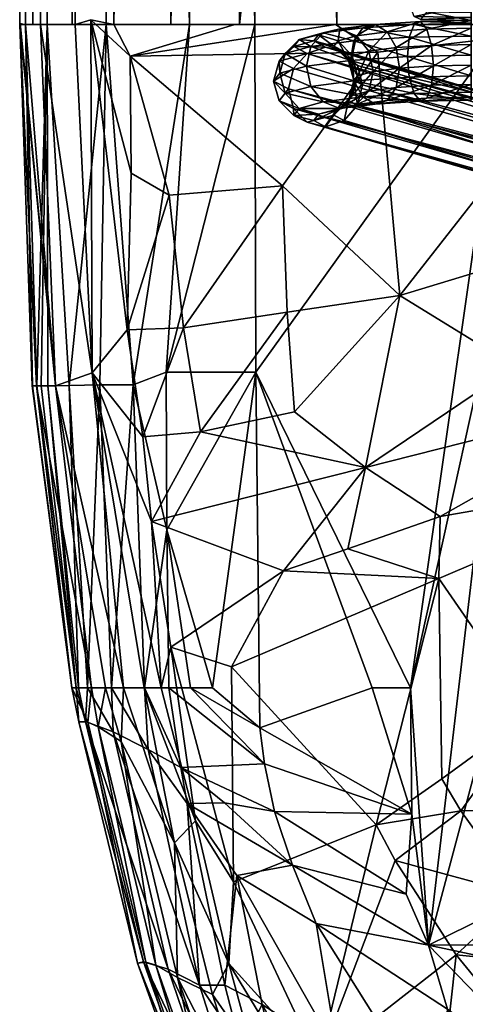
# Model space of a CAD drawing. Header units: inches. Extents: x -89 to 0, y -58 to 0.
# Tile 529 of 656: x -24.8 to -22, y -52.3 to -46.2. Entities that reach past the tile are written whole.
import ezdxf

# ---------------------------------------------------------------- set-up
doc = ezdxf.new("R2010")
doc.units = ezdxf.units.IN
doc.header["$MEASUREMENT"] = 0
doc.layers.add('AFUCH-3-BSPT', color=4, linetype='Continuous')
doc.layers.add('AFUCH-3-STUP', color=5, linetype='Continuous')

msp = doc.modelspace()

# ---------------------------------------------------------------- meshes
at = {"layer": 'AFUCH-3-BSPT'}
mesh = msp.add_polyface(dxfattribs=at)
corners = [(-22.2848, -46.1907, 0.703), (-21.968, -46.1791, 0.5228), (-21.968, -46.1971, 0.651), (-22.2446, -46.143, 0.8164), (-21.968, -46.1486, 0.771), (-22.2151, -46.0416, 0.8912), (-21.968, -46.0466, 0.8506), (-22.2044, -45.9137, 0.9074), (-21.968, -45.9185, 0.8686), (-22.2151, -45.7935, 0.8607), (-21.968, -45.7985, 0.8202), (-22.2446, -45.7132, 0.7636), (-21.968, -45.7188, 0.7182), (-22.2848, -45.6944, 0.642), (-21.968, -45.7008, 0.59), (-22.3251, -45.7421, 0.5287), (-21.968, -45.7493, 0.4701), (-22.3545, -45.8435, 0.4538), (-21.968, -45.8513, 0.3904), (-22.3653, -45.9714, 0.4376), (-21.968, -45.9794, 0.3724), (-22.3545, -46.0916, 0.4843), (-21.968, -46.0994, 0.4209), (-22.3251, -46.1719, 0.5814), (-22.6765, -45.6689, 1.8758), (-17.9892, -44.3007, 13.0186), (-17.9593, -44.4266, 13.0186), (-22.6456, -45.7945, 1.8782), (-18.002, -44.5526, 13.0186), (-22.6765, -45.917, 1.9063), (-18.1059, -44.6448, 13.0186), (-22.7609, -46.0035, 1.9524), (-18.243, -44.6785, 13.0186), (-22.8763, -46.0309, 2.0043), (-18.3768, -44.6448, 13.0186), (-22.9916, -45.9918, 2.048), (-18.4712, -44.5526, 13.0186), (-23.0761, -45.8967, 2.0719), (-23.107, -45.771, 2.0694), (-18.0837, -44.2085, 13.0186), (-22.7609, -45.5737, 1.8996), (-18.2174, -44.1748, 13.0186), (-22.8763, -45.5346, 1.9434), (-18.3546, -44.2085, 13.0186), (-22.9916, -45.562, 1.9952), (-18.4584, -44.3007, 13.0186), (-23.0761, -45.6485, 2.0414), (-18.5011, -44.4266, 13.0186), (-19.0606, -42.6931, 13.0186), (-19.2866, -42.7381, 13.0186), (-19.2866, -42.7381, 13.1436), (-19.4782, -42.8661, 13.0186), (-19.4782, -42.8661, 13.1436), (-19.6062, -43.0577, 13.0186), (-19.6062, -43.0577, 13.1436), (-19.6512, -43.2837, 13.0186), (-19.6512, -43.2837, 13.1436), (-19.6512, -49.1105, 13.1436), (-19.6062, -49.3365, 13.0186)]
mesh.append_faces([[corners[k] for k in face] for face in [(0, 1, 2), (3, 2, 4), (5, 4, 6), (7, 6, 8), (9, 8, 10), (11, 10, 12), (13, 12, 14), (15, 14, 16), (17, 16, 18), (19, 18, 20), (21, 20, 22), (23, 22, 1), (39, 24, 40), (41, 40, 42), (43, 42, 44), (45, 44, 46), (47, 46, 38)]], dxfattribs={"vtx0": -1, "vtx1": -1})
mesh.append_faces([[corners[k] for k in face] for face in [(58, 55, 51)]], dxfattribs={"vtx0": -1, "vtx1": -1, "vtx2": -1})
mesh.append_faces([[corners[k] for k in face] for face in [(24, 26, 27), (27, 28, 29), (29, 30, 31), (31, 32, 33), (33, 34, 35), (35, 36, 37)]], dxfattribs={"vtx0": -1, "vtx2": -1})
mesh.append_faces([[corners[k] for k in face] for face in [(5, 6, 7), (7, 8, 9), (19, 20, 21), (39, 40, 41), (41, 42, 43), (43, 44, 45), (45, 46, 47), (47, 38, 36)]], dxfattribs={"vtx1": -1})
mesh.append_faces([[corners[k] for k in face] for face in [(0, 2, 3), (3, 4, 5), (9, 10, 11), (11, 12, 13), (13, 14, 15), (15, 16, 17), (21, 22, 23), (23, 1, 0), (37, 36, 38)]], dxfattribs={"vtx1": -1, "vtx2": -1})
mesh.append_faces([[corners[k] for k in face] for face in [(24, 25, 26), (27, 26, 28), (29, 28, 30), (31, 30, 32), (33, 32, 34), (35, 34, 36), (39, 25, 24), (48, 49, 50), (51, 52, 50), (50, 49, 51), (53, 54, 52), (52, 51, 53), (53, 55, 56), (56, 54, 53), (57, 56, 55), (55, 53, 51), (51, 49, 48), (50, 52, 54), (54, 56, 57)]], dxfattribs={"vtx2": -1})
mesh = msp.add_polyface(dxfattribs=at)
corners = [(-19.6512, -43.2837, 13.0186), (-19.6512, -49.1105, 13.0186), (-19.6512, -49.1105, 13.1436), (-19.6062, -49.3365, 13.0186), (-19.6062, -49.3365, 13.1436), (-19.4782, -49.528, 13.0186), (-19.4782, -49.528, 13.1436), (-19.2866, -49.6561, 13.0186), (-19.2866, -49.6561, 13.1436), (-19.6062, -43.0577, 13.1436), (-19.0606, -49.701, 13.1436), (-21.968, -46.2151, 0.5228), (-22.2848, -46.2035, 0.703), (-21.968, -46.1971, 0.651), (-22.2446, -46.2511, 0.8164), (-21.968, -46.2456, 0.771), (-22.2151, -46.3525, 0.8912), (-21.968, -46.3475, 0.8506), (-22.2044, -46.4804, 0.9074), (-21.968, -46.4757, 0.8686), (-22.2151, -46.6006, 0.8607), (-21.968, -46.5957, 0.8202), (-22.2446, -46.6809, 0.7636), (-21.968, -46.6753, 0.7182), (-22.2848, -46.6997, 0.642), (-21.968, -46.6933, 0.59), (-22.3251, -46.6521, 0.5287), (-21.968, -46.6449, 0.4701), (-22.3545, -46.5507, 0.4538), (-21.968, -46.5429, 0.3904), (-22.3653, -46.4227, 0.4376), (-21.968, -46.4147, 0.3724), (-22.3545, -46.3025, 0.4843), (-21.968, -46.2948, 0.4209), (-22.3251, -46.2223, 0.5814), (-17.9892, -48.0934, 13.0186), (-22.6765, -46.7253, 1.8758), (-17.9593, -47.9675, 13.0186), (-22.6456, -46.5996, 1.8782), (-18.002, -47.8416, 13.0186), (-22.6765, -46.4771, 1.9063), (-18.1059, -47.7494, 13.0186), (-22.7609, -46.3906, 1.9524), (-18.243, -47.7156, 13.0186), (-22.8763, -46.3632, 2.0043), (-18.3768, -47.7494, 13.0186), (-22.9916, -46.4024, 2.048), (-18.4712, -47.8416, 13.0186), (-23.0761, -46.4975, 2.0718), (-23.107, -46.6231, 2.0694), (-18.0837, -48.1856, 13.0186), (-22.7609, -46.8204, 1.8996), (-18.2174, -48.2194, 13.0186), (-22.8763, -46.8595, 1.9434), (-18.3546, -48.1856, 13.0186), (-22.9916, -46.8321, 1.9952), (-18.4584, -48.0934, 13.0186), (-23.0761, -46.7456, 2.0414), (-18.5011, -47.9675, 13.0186)]
mesh.append_faces([[corners[k] for k in face] for face in [(37, 36, 38), (39, 38, 40), (41, 40, 42), (43, 42, 44), (45, 44, 46), (47, 46, 48)]], dxfattribs={"vtx0": -1, "vtx1": -1})
mesh.append_faces([[corners[k] for k in face] for face in [(9, 2, 6)]], dxfattribs={"vtx0": -1, "vtx1": -1, "vtx2": -1})
mesh.append_faces([[corners[k] for k in face] for face in [(11, 12, 13), (13, 14, 15), (15, 16, 17), (17, 18, 19), (19, 20, 21), (21, 22, 23), (23, 24, 25), (25, 26, 27), (27, 28, 29), (29, 30, 31), (31, 32, 33), (33, 34, 11), (36, 50, 51), (51, 52, 53), (53, 54, 55), (55, 56, 57), (57, 58, 49)]], dxfattribs={"vtx0": -1, "vtx2": -1})
mesh.append_faces([[corners[k] for k in face] for face in [(35, 36, 37), (37, 38, 39), (39, 40, 41), (41, 42, 43), (43, 44, 45), (45, 46, 47), (35, 50, 36)]], dxfattribs={"vtx1": -1})
mesh.append_faces([[corners[k] for k in face] for face in [(13, 12, 14), (15, 14, 16), (21, 20, 22), (23, 22, 24), (25, 24, 26), (27, 26, 28), (33, 32, 34), (11, 34, 12), (47, 48, 49)]], dxfattribs={"vtx1": -1, "vtx2": -1})
mesh.append_faces([[corners[k] for k in face] for face in [(0, 1, 2), (1, 3, 4), (4, 2, 1), (5, 6, 4), (4, 3, 5), (7, 8, 6), (6, 5, 7), (7, 5, 3), (3, 1, 0), (2, 4, 6), (6, 8, 10), (17, 16, 18), (19, 18, 20), (29, 28, 30), (31, 30, 32), (51, 50, 52), (53, 52, 54), (55, 54, 56), (57, 56, 58), (49, 58, 47)]], dxfattribs={"vtx2": -1})
mesh = msp.add_polyface(dxfattribs=at)
corners = [(-22.6765, -46.7253, 1.8758), (-22.7006, -46.5712, 1.6468), (-22.6456, -46.5996, 1.8782), (-22.734, -46.4474, 1.6643), (-22.6765, -46.4771, 1.9063), (-22.8253, -46.3574, 1.6816), (-22.7609, -46.3906, 1.9524), (-22.7609, -46.8204, 1.8996), (-22.734, -46.6956, 1.6338), (-22.6776, -46.5422, 1.4101), (-22.71, -46.417, 1.4168), (-22.607, -46.3892, 1.1902), (-22.6831, -46.2922, 1.151), (-22.4917, -46.2673, 0.9477), (-22.5679, -46.2219, 0.8534), (-22.2848, -46.2035, 0.703), (-22.3251, -46.2223, 0.5814), (-22.5791, -46.5156, 1.1934), (-22.436, -46.3669, 1.0085), (-22.2446, -46.2511, 0.8164), (-22.71, -46.6652, 1.3864), (-22.607, -46.6374, 1.1597), (-22.4155, -46.4942, 1.0197), (-22.436, -46.6151, 0.9781), (-22.2044, -46.4804, 0.9074), (-22.2151, -46.6006, 0.8607), (-22.2151, -46.3525, 0.8912), (-22.7984, -46.3234, 1.4046), (-22.7872, -46.2505, 1.0863), (-22.6441, -46.2431, 0.751), (-22.6999, -46.3251, 0.6678), (-22.8912, -46.2753, 1.0134), (-22.3545, -46.3025, 0.4843), (-22.7203, -46.4459, 0.6262), (-22.3653, -46.4227, 0.4376), (-22.6999, -46.5732, 0.6374), (-22.3545, -46.5507, 0.4538), (-22.6441, -46.6729, 0.6982), (-22.3251, -46.6521, 0.5287), (-22.7872, -46.7468, 1.0254), (-22.8912, -46.7051, 0.9607), (-22.5679, -46.7182, 0.7925), (-22.2848, -46.6997, 0.642), (-22.6831, -46.722, 1.0982), (-22.4917, -46.697, 0.8949), (-22.2446, -46.6809, 0.7636), (-22.7984, -46.7531, 1.3519)]
mesh.append_faces([[corners[k] for k in face] for face in [(9, 8, 20), (17, 20, 21), (22, 21, 23), (24, 23, 25), (34, 30, 32), (36, 33, 34)]], dxfattribs={"vtx0": -1})
mesh.append_faces([[corners[k] for k in face] for face in [(12, 11, 13), (14, 13, 15), (13, 18, 19), (27, 10, 12), (28, 12, 14), (29, 14, 16), (30, 29, 32), (37, 35, 38), (39, 40, 41), (41, 37, 42), (43, 39, 44), (44, 41, 45)]], dxfattribs={"vtx0": -1, "vtx1": -1})
mesh.append_faces([[corners[k] for k in face] for face in [(0, 1, 2), (2, 3, 4), (4, 5, 6), (7, 8, 0), (27, 3, 10), (29, 28, 14), (30, 31, 29), (32, 29, 16), (38, 35, 36), (41, 40, 37), (42, 37, 38), (44, 39, 41), (45, 41, 42), (44, 25, 23), (21, 46, 43), (23, 43, 44)]], dxfattribs={"vtx0": -1, "vtx2": -1})
mesh.append_faces([[corners[k] for k in face] for face in [(10, 9, 11), (11, 17, 18), (1, 8, 9), (9, 20, 17), (17, 21, 22), (22, 23, 24), (18, 22, 26), (3, 1, 10), (33, 30, 34), (35, 33, 36)]], dxfattribs={"vtx1": -1})
mesh.append_faces([[corners[k] for k in face] for face in [(4, 3, 5), (10, 11, 12), (12, 13, 14), (14, 15, 16), (11, 18, 13), (13, 19, 15), (18, 26, 19), (44, 45, 25), (21, 20, 46), (23, 21, 43)]], dxfattribs={"vtx1": -1, "vtx2": -1})
mesh.append_faces([[corners[k] for k in face] for face in [(2, 1, 3), (0, 8, 1), (1, 9, 10), (9, 17, 11), (17, 22, 18), (22, 24, 26)]], dxfattribs={"vtx2": -1})
mesh = msp.add_polyface(dxfattribs=at)
corners = [(-22.7609, -46.3906, 1.9524), (-22.8253, -46.3574, 1.6816), (-22.95, -46.3252, 1.6941), (-22.8763, -46.3632, 2.0043), (-23.0747, -46.3594, 1.6984), (-22.9916, -46.4024, 2.048), (-23.166, -46.451, 1.6934), (-23.0761, -46.4975, 2.0718), (-23.1994, -46.5754, 1.6804), (-23.107, -46.6231, 2.0694), (-23.166, -46.6991, 1.6629), (-23.0761, -46.7456, 2.0414), (-23.0747, -46.7892, 1.6456), (-22.9916, -46.8321, 1.9952), (-22.95, -46.8214, 1.6331), (-22.8763, -46.8595, 1.9434), (-22.8253, -46.7871, 1.6288), (-22.7609, -46.8204, 1.8996), (-22.734, -46.6956, 1.6338), (-22.734, -46.4474, 1.6643), (-22.7984, -46.3234, 1.4046), (-22.9192, -46.2862, 1.3768), (-22.7872, -46.2505, 1.0863), (-22.6831, -46.2922, 1.151), (-23.04, -46.3155, 1.3409), (-22.8912, -46.2753, 1.0134), (-22.6441, -46.2431, 0.751), (-23.1284, -46.4035, 1.3064), (-22.9673, -46.36, 0.9519), (-22.6999, -46.3251, 0.6678), (-23.1608, -46.5265, 1.2826), (-22.9952, -46.4818, 0.9183), (-22.7203, -46.4459, 0.6262), (-23.1284, -46.6516, 1.2759), (-22.9673, -46.6081, 0.9215), (-22.6999, -46.5732, 0.6374), (-23.04, -46.7453, 1.2881), (-22.8912, -46.7051, 0.9607), (-22.6441, -46.6729, 0.6982), (-22.9192, -46.7825, 1.3159), (-22.7872, -46.7468, 1.0254), (-22.71, -46.6652, 1.3864), (-22.7984, -46.7531, 1.3519), (-22.6831, -46.722, 1.0982)]
mesh.append_faces([[corners[k] for k in face] for face in [(30, 6, 27), (31, 27, 28), (32, 28, 29), (33, 8, 30), (34, 30, 31), (35, 31, 32)]], dxfattribs={"vtx0": -1})
mesh.append_faces([[corners[k] for k in face] for face in [(1, 19, 20), (2, 1, 21), (21, 20, 22), (4, 2, 24), (24, 21, 25), (25, 22, 26), (6, 4, 27), (27, 24, 28), (28, 25, 29), (12, 10, 36), (36, 33, 37), (37, 34, 38), (14, 12, 39), (39, 36, 40), (16, 14, 42), (42, 39, 43), (42, 41, 16)]], dxfattribs={"vtx0": -1, "vtx1": -1})
mesh.append_faces([[corners[k] for k in face] for face in [(0, 2, 3), (3, 4, 5), (5, 6, 7), (7, 8, 9), (9, 10, 11), (11, 12, 13), (13, 14, 15), (15, 16, 17), (21, 1, 20), (22, 20, 23), (24, 2, 21), (25, 21, 22), (27, 4, 24), (28, 24, 25), (36, 10, 33), (37, 33, 34), (38, 34, 35), (39, 12, 36), (40, 36, 37), (42, 14, 39), (43, 39, 40)]], dxfattribs={"vtx0": -1, "vtx2": -1})
mesh.append_faces([[corners[k] for k in face] for face in [(8, 6, 30), (30, 27, 31), (31, 28, 32), (10, 8, 33), (33, 30, 34), (34, 31, 35)]], dxfattribs={"vtx1": -1})
mesh.append_faces([[corners[k] for k in face] for face in [(0, 1, 2), (3, 2, 4), (5, 4, 6), (11, 10, 12), (13, 12, 14), (15, 14, 16), (17, 16, 18), (41, 18, 16)]], dxfattribs={"vtx1": -1, "vtx2": -1})
mesh.append_faces([[corners[k] for k in face] for face in [(7, 6, 8), (9, 8, 10)]], dxfattribs={"vtx2": -1})
at = {"layer": 'AFUCH-3-STUP'}
mesh = msp.add_polyface(dxfattribs=at)
corners = [(-22.805, -24.7813, 16.7706), (-22.805, -46.223, 16.7706), (-21.4334, -46.223, 17.0021), (-23.4116, -46.223, 13.9407), (-23.4116, -24.7813, 13.9407), (-21.0901, -24.7813, 13.2041), (-23.4116, -24.7813, 13.9407), (-23.4116, -46.223, 13.9407), (-23.8407, -46.223, 14.0939), (-24.2418, -24.7813, 16.3854), (-24.2418, -46.223, 16.3854), (-23.7238, -46.223, 16.5603), (-23.8407, -24.7813, 14.0939), (-24.1942, -46.223, 14.2499), (-24.1942, -24.7813, 14.2499), (-24.4368, -46.223, 14.4022), (-24.455, -24.7813, 16.2709), (-24.455, -46.223, 16.2709), (-24.4368, -24.7813, 14.4022), (-24.6511, -46.223, 14.6518), (-24.61, -24.7813, 16.1382), (-24.61, -46.223, 16.1382), (-24.7453, -24.7813, 14.9422), (-24.7453, -46.223, 14.9422), (-24.7813, -46.223, 15.3951), (-24.7813, -24.7813, 15.3951), (-24.7445, -46.223, 15.8554), (-24.7445, -24.7813, 15.8554), (-24.699, -46.223, 15.999), (-24.6511, -24.7813, 14.6518), (-24.699, -24.7813, 15.999), (-23.3156, -24.7813, 16.6619), (-23.3156, -46.223, 16.6619), (-22.805, -46.223, 16.7706), (-23.7238, -24.7813, 16.5603), (-23.7238, -46.223, 16.5603), (-23.3156, -46.223, 16.6619), (-23.8407, -46.223, 14.0939), (-23.4116, -46.223, 13.9407), (-23.7238, -46.223, 16.5603), (-24.2418, -46.223, 16.3854), (-24.1942, -46.223, 14.2499), (-24.4368, -46.223, 14.4022), (-24.455, -46.223, 16.2709), (-24.6511, -46.223, 14.6518), (-24.61, -46.223, 16.1382), (-24.7445, -46.223, 15.8554), (-24.7813, -46.223, 15.3951), (-24.7453, -46.223, 14.9422), (-24.699, -46.223, 15.999), (-23.3156, -46.223, 16.6619), (-23.4116, -46.223, 13.9407), (-22.805, -46.223, 16.7706), (-23.7238, -46.223, 16.5603), (-23.4116, -46.223, 13.9407), (-23.3156, -46.223, 16.6619), (-23.3156, -46.223, 16.6619), (-21.7552, -46.223, 16.9535), (-22.8138, -46.223, 13.7473), (-24.1942, -46.223, 14.2499), (-24.3385, -46.1944, 14.3282), (-24.4368, -46.223, 14.4021), (-24.7445, -46.2211, 15.8554), (-24.61, -46.223, 16.1382), (-24.61, -46.223, 16.1382), (-24.7445, -46.2211, 15.8554), (-24.7813, -46.223, 15.3951), (-24.2417, -46.223, 16.3854), (-24.7813, -46.223, 15.3951), (-24.6511, -46.223, 14.6518), (-24.6511, -46.223, 14.6518), (-24.6511, -46.223, 14.6518), (-24.4368, -46.223, 14.4021), (-24.3385, -46.1944, 14.3282), (-21.7552, -46.223, 16.9535)]
mesh.append_faces([[corners[k] for k in face] for face in [(0, 1, 2), (3, 4, 5), (6, 7, 8), (9, 10, 11), (12, 8, 13), (14, 13, 15), (25, 24, 26), (31, 32, 33), (34, 35, 36), (37, 38, 39), (37, 39, 40), (41, 37, 40), (42, 41, 40), (42, 40, 43), (44, 42, 43), (44, 43, 45), (46, 47, 48), (49, 46, 48), (49, 48, 44), (49, 44, 45), (50, 51, 52), (53, 54, 55), (56, 57, 58), (59, 60, 61), (62, 63, 64), (65, 63, 62), (62, 64, 66), (63, 67, 64), (68, 65, 66), (66, 65, 62), (69, 70, 61), (61, 70, 71), (72, 69, 61), (61, 60, 72), (73, 60, 59), (57, 56, 74)]], dxfattribs={"vtx0": -1, "vtx1": -1, "vtx2": -1})
mesh.append_faces([[corners[k] for k in face] for face in [(16, 17, 10), (18, 15, 19), (20, 21, 17), (22, 23, 24), (27, 26, 28), (29, 19, 23), (30, 28, 21)]], dxfattribs={"vtx1": -1, "vtx2": -1})
mesh = msp.add_polyface(dxfattribs=at)
corners = [(-18.9894, -24.7813, 17.2766), (-19.9087, -24.7813, 13.1294), (-18.3639, -24.7813, 17.3206), (-19.5407, -24.7813, 17.2301), (-20.0162, -24.7813, 17.1836), (-20.4143, -24.7813, 17.1395), (-20.7334, -24.7813, 17.1002), (-20.5433, -24.7813, 13.1361), (-22.805, -24.7813, 16.7706), (-21.0901, -24.7813, 13.2041), (-21.4334, -24.7813, 17.0021), (-19.5407, -24.7813, 17.2301), (-22.805, -24.7813, 16.7706), (-23.4116, -24.7813, 13.9407), (-23.8406, -24.7813, 14.0939), (-23.7238, -24.7813, 16.5603), (-24.2417, -24.7813, 16.3854), (-24.6511, -24.7813, 14.6518), (-24.4368, -24.7813, 14.4021), (-24.455, -24.7813, 16.2709), (-24.699, -24.7813, 15.999), (-24.61, -24.7813, 16.1382), (-24.1942, -24.7813, 14.2499), (-23.3156, -24.7813, 16.6619), (-22.805, -24.7813, 16.7706), (-22.805, -24.7813, 16.7706), (-24.7453, -24.7813, 14.9422), (-20.7811, -24.7813, 13.1483), (-23.7238, -24.7813, 16.5603), (-23.7238, -24.7813, 16.5603), (-23.3156, -24.7813, 16.6619), (-23.4116, -24.7813, 13.9407), (-22.805, -24.7813, 16.7706), (-23.8407, -46.223, 14.0939), (-23.8407, -24.7813, 14.0939), (-23.4116, -24.7813, 13.9407), (-23.7238, -46.223, 16.5603), (-23.7238, -24.7813, 16.5603), (-24.2418, -24.7813, 16.3854), (-24.1942, -46.223, 14.2499), (-24.1942, -24.7813, 14.2499), (-24.4368, -46.223, 14.4022), (-24.4368, -24.7813, 14.4022), (-24.2418, -46.223, 16.3854), (-24.455, -24.7813, 16.2709), (-24.6511, -46.223, 14.6518), (-24.6511, -24.7813, 14.6518), (-24.455, -46.223, 16.2709), (-24.61, -24.7813, 16.1382), (-24.7813, -46.223, 15.3951), (-24.7813, -24.7813, 15.3951), (-24.7453, -24.7813, 14.9422), (-24.7445, -46.223, 15.8554), (-24.7445, -24.7813, 15.8554), (-24.699, -46.223, 15.999), (-24.699, -24.7813, 15.999), (-24.7453, -46.223, 14.9422), (-24.61, -46.223, 16.1382), (-22.805, -46.223, 16.7706), (-22.805, -24.7813, 16.7706), (-23.3156, -24.7813, 16.6619), (-21.0901, -46.223, 13.2041), (-21.0901, -24.7813, 13.2041), (-20.7811, -24.7813, 13.1483), (-20.7334, -46.223, 17.1002), (-20.7334, -24.7813, 17.1002), (-21.4334, -24.7813, 17.0021), (-23.3156, -46.223, 16.6619), (-23.3156, -24.7813, 16.6619), (-23.7238, -24.7813, 16.5603)]
mesh.append_faces([[corners[k] for k in face] for face in [(0, 1, 2), (3, 1, 0), (4, 1, 3), (5, 1, 4), (6, 7, 5), (8, 9, 10), (3, 0, 11), (4, 3, 11), (12, 13, 8), (14, 13, 15), (16, 14, 15), (17, 18, 19), (19, 18, 16), (7, 1, 5), (20, 17, 21), (18, 22, 16), (13, 9, 8), (23, 24, 25), (24, 13, 12), (26, 17, 20), (22, 14, 16), (25, 24, 12), (21, 17, 19), (27, 7, 6), (28, 29, 23), (30, 31, 32), (33, 34, 35), (36, 37, 38), (39, 40, 34), (43, 38, 44), (49, 50, 51), (58, 59, 60), (64, 65, 66), (67, 68, 69)]], dxfattribs={"vtx0": -1, "vtx1": -1, "vtx2": -1})
mesh.append_faces([[corners[k] for k in face] for face in [(41, 42, 40), (45, 46, 42), (47, 44, 48), (52, 53, 50), (54, 55, 53), (56, 51, 46), (57, 48, 55), (61, 62, 63)]], dxfattribs={"vtx1": -1, "vtx2": -1})
mesh = msp.add_polyface(dxfattribs=at)
corners = [(-5.5437, -24.7813, 13.1297), (-5.5437, -46.223, 13.1297), (-19.9087, -46.223, 13.1294), (-19.9087, -24.7813, 13.1294), (-18.9894, -24.7813, 17.2766), (-18.9894, -46.223, 17.2766), (-18.3639, -46.223, 17.3206), (-18.3639, -24.7813, 17.3206), (-19.5407, -24.7813, 17.2301), (-19.5407, -46.223, 17.2301), (-20.0162, -24.7813, 17.1836), (-20.0162, -46.223, 17.1836), (-20.4143, -24.7813, 17.1395), (-20.4143, -46.223, 17.1395), (-20.5433, -46.223, 13.1361), (-20.5433, -24.7813, 13.1361), (-20.7811, -46.223, 13.1483), (-20.7811, -24.7813, 13.1483), (-20.7334, -24.7813, 17.1002), (-20.7334, -46.223, 17.1002), (-21.4334, -46.223, 17.0021), (-21.4334, -24.7813, 17.0021), (-22.805, -24.7813, 16.7706), (-21.0901, -24.7813, 13.2041), (-21.0901, -46.223, 13.2041), (-23.4116, -46.223, 13.9407), (-13.6011, -24.7813, 17.4294), (-13.6011, -46.223, 17.4294), (-12.2263, -46.223, 17.3976), (-12.2263, -24.7813, 17.3976), (-10.8412, -46.223, 17.3388), (-10.8412, -24.7813, 17.3388), (-10.1754, -46.223, 17.2994), (-10.1754, -24.7813, 17.2994), (-9.5512, -46.223, 17.254), (-9.5512, -24.7813, 17.254), (-9.362, -46.223, 17.2446), (-9.362, -24.7813, 17.2446), (-8.8826, -46.223, 17.1951), (-20.7811, -24.7813, 13.1483), (-20.7811, -46.223, 13.1483), (-21.0901, -46.223, 13.2041), (-21.4334, -24.7813, 17.0021), (-21.4334, -46.223, 17.0021), (-20.7334, -46.223, 17.1002), (-14.2481, -24.7813, 17.4353), (-14.2481, -46.223, 17.4353), (-13.6011, -46.223, 17.4294), (-18.3639, -24.7813, 17.3206), (-18.3639, -46.223, 17.3206), (-14.8383, -46.223, 17.4358), (-14.8383, -24.7813, 17.4358), (-14.8383, -46.223, 17.4358), (-14.2481, -46.223, 17.4353), (-20.7811, -46.223, 13.1483), (-21.0901, -46.223, 13.2041), (-20.0162, -46.223, 17.1836), (-20.1905, -46.223, 13.1307), (-20.5433, -46.223, 13.1361), (-14.8383, -46.223, 17.4358), (-14.2481, -46.223, 17.4353), (-12.2263, -46.223, 17.3976), (-10.8412, -46.223, 17.3388), (-4.47, -46.223, 13.1366), (-20.5433, -46.223, 13.1361), (-21.0901, -46.223, 13.2041), (-20.7811, -46.223, 13.1483), (-22.8138, -46.223, 13.7473), (-20.0162, -46.223, 17.1836), (-21.7552, -46.223, 16.9535), (-18.9894, -46.223, 17.2766), (-21.7552, -46.223, 16.9535), (-13.6011, -46.223, 17.4294)]
mesh.append_faces([[corners[k] for k in face] for face in [(0, 1, 2), (2, 3, 0), (4, 5, 6), (6, 7, 4), (8, 9, 5), (5, 4, 8), (10, 11, 9), (9, 8, 10), (12, 13, 11), (11, 10, 12), (3, 2, 14), (14, 15, 3), (15, 14, 16), (16, 17, 15), (18, 19, 13), (13, 12, 18), (20, 21, 22), (23, 24, 25), (26, 27, 28), (28, 29, 26), (29, 28, 30), (31, 30, 32), (33, 32, 34), (35, 34, 36), (37, 36, 38), (42, 43, 44), (45, 46, 47), (48, 49, 50), (51, 52, 53), (54, 55, 56), (57, 58, 54), (57, 59, 60), (61, 62, 63), (58, 64, 54), (65, 55, 66), (67, 55, 65), (68, 56, 69), (70, 56, 68), (54, 64, 66), (66, 55, 54), (69, 56, 71), (60, 72, 57)]], dxfattribs={"vtx0": -1, "vtx1": -1, "vtx2": -1})
mesh.append_faces([[corners[k] for k in face] for face in [(39, 40, 41)]], dxfattribs={"vtx1": -1, "vtx2": -1})
mesh = msp.add_polyface(dxfattribs=at)
corners = [(-24.6751, -48.4753, 15.8189), (-24.7445, -46.2211, 15.8554), (-24.7018, -48.4754, 15.5531), (-24.2417, -46.223, 16.3854), (-24.2818, -48.4696, 16.3496), (-24.0735, -48.4679, 16.4388), (-24.5576, -48.4755, 14.6709), (-24.6511, -46.223, 14.6518), (-24.3304, -48.3946, 14.3929), (-24.4566, -50.3571, 15.2615), (-24.2089, -50.3571, 16.2456), (-24.1351, -50.3571, 14.4458), (-23.7613, -48.1126, 14.0924), (-23.1452, -47.2278, 13.8623), (-23.1153, -48.0152, 13.8659), (-24.6758, -48.4755, 14.9991), (-24.7027, -48.4755, 15.2913), (-24.7813, -46.223, 15.3951), (-23.3108, -48.3891, 16.654), (-23.3156, -46.223, 16.6619), (-23.8695, -48.3893, 16.5085), (-24.6068, -48.4755, 16.0456), (-24.4729, -48.4731, 16.2233), (-24.61, -46.223, 16.1382), (-24.4142, -50.3571, 15.9246), (-23.901, -50.3571, 14.2954), (-23.9595, -49.3207, 14.238), (-24.3385, -46.1944, 14.3282), (-24.1124, -48.1262, 14.2472), (-23.656, -48.7609, 14.0752), (-22.6279, -48.9836, 13.7444), (-23.8498, -47.2857, 14.1076), (-24.1124, -48.1262, 14.2472), (-23.1375, -49.6289, 13.9336), (-24.0134, -48.7926, 14.2311), (-24.647, -48.4755, 15.9408), (-24.4286, -50.3571, 15.8531), (-24.36, -50.3571, 16.0695), (-24.3349, -50.3571, 14.6804), (-23.0694, -48.6382, 13.8684), (-22.4137, -47.9124, 13.646), (-23.8639, -49.3733, 16.4789), (-23.7238, -46.223, 16.5603), (-22.7376, -49.4903, 13.8012)]
mesh.append_faces([[corners[k] for k in face] for face in [(28, 32, 34)]], dxfattribs={"vtx0": -1})
mesh.append_faces([[corners[k] for k in face] for face in [(21, 22, 23), (26, 8, 34), (34, 29, 26), (38, 15, 6), (34, 8, 28), (32, 12, 34)]], dxfattribs={"vtx0": -1, "vtx1": -1})
mesh.append_faces([[corners[k] for k in face] for face in [(0, 1, 2), (2, 9, 0), (12, 13, 14), (18, 19, 20), (25, 8, 26), (8, 27, 28), (26, 29, 30), (31, 12, 32), (30, 33, 26), (35, 23, 0), (0, 36, 35), (22, 37, 4), (6, 15, 17), (39, 40, 30), (30, 29, 39), (41, 18, 20), (1, 16, 2), (41, 20, 5), (20, 42, 5), (29, 12, 14), (12, 29, 34), (13, 40, 14), (36, 21, 35), (29, 14, 39), (39, 14, 40), (43, 33, 30)]], dxfattribs={"vtx0": -1, "vtx1": -1, "vtx2": -1})
mesh.append_faces([[corners[k] for k in face] for face in [(15, 9, 16), (15, 16, 17), (22, 4, 3), (35, 21, 23)]], dxfattribs={"vtx0": -1, "vtx2": -1})
mesh.append_faces([[corners[k] for k in face] for face in [(3, 4, 5), (6, 7, 8), (4, 10, 5), (8, 11, 6), (21, 24, 22), (16, 9, 2)]], dxfattribs={"vtx1": -1, "vtx2": -1})
mesh = msp.add_polyface(dxfattribs=at)
corners = [(-23.4116, -46.223, 13.9407), (-21.0901, -46.223, 13.2041), (-22.805, -46.223, 16.7706), (-24.7813, -46.223, 15.3951), (-24.7027, -48.4755, 15.2913), (-24.7445, -46.2211, 15.8554), (-24.7813, -46.223, 15.3951), (-23.7238, -46.223, 16.5603), (-24.6511, -46.223, 14.6518), (-23.8498, -47.2857, 14.1076), (-23.1452, -47.2278, 13.8623), (-23.7613, -48.1126, 14.0924), (-24.4368, -46.223, 14.4021), (-24.1942, -46.223, 14.2499), (-24.3304, -48.3946, 14.3929), (-24.4368, -46.223, 14.4021), (-24.3385, -46.1944, 14.3282), (-23.3156, -46.223, 16.6619), (-23.3108, -48.3891, 16.654), (-21.7552, -46.223, 16.9535), (-24.61, -46.223, 16.1382), (-24.6751, -48.4753, 15.8189), (-24.61, -46.223, 16.1382), (-24.6511, -46.223, 14.6518), (-24.6511, -46.223, 14.6518), (-24.5576, -48.4755, 14.6709), (-24.0735, -48.4679, 16.4388), (-23.7238, -46.223, 16.5603), (-24.2417, -46.223, 16.3854), (-24.0931, -46.4201, 14.2037), (-23.4408, -46.2233, 13.9548), (-24.0931, -46.4201, 14.2037), (-24.4729, -48.4731, 16.2233), (-24.0931, -46.4201, 14.2037), (-24.3385, -46.1944, 14.3282), (-24.1124, -48.1262, 14.2472), (-24.0877, -47.1485, 14.2072), (-23.8695, -48.3893, 16.5085), (-22.5495, -46.3955, 13.6686), (-22.4137, -47.9124, 13.646), (-22.8138, -46.223, 13.7473), (-24.1124, -48.1262, 14.2472), (-24.7813, -46.223, 15.3951), (-24.6511, -46.223, 14.6518), (-24.7453, -46.223, 14.9422), (-24.7813, -46.223, 15.3951), (-24.7776, -46.2145, 15.1271), (-24.5576, -48.4755, 14.6709), (-24.7776, -46.2145, 15.1271), (-24.7453, -46.223, 14.9422), (-24.5576, -48.4755, 14.6709), (-24.7453, -46.223, 14.9422), (-24.6511, -46.223, 14.6518), (-24.5576, -48.4755, 14.6709)]
mesh.append_faces([[corners[k] for k in face] for face in [(23, 24, 25)]], dxfattribs={"vtx0": -1})
mesh.append_faces([[corners[k] for k in face] for face in [(0, 1, 2), (6, 7, 8), (9, 10, 11), (12, 7, 13), (17, 18, 19), (20, 5, 21), (22, 7, 6), (8, 7, 12), (26, 27, 28), (29, 30, 31), (20, 32, 28), (13, 17, 30), (13, 30, 29), (33, 34, 13), (35, 34, 36), (22, 28, 7), (8, 3, 6), (7, 17, 13), (37, 17, 27), (35, 36, 9), (33, 10, 9), (38, 10, 33), (39, 10, 38), (23, 3, 8), (36, 33, 9), (36, 34, 33), (16, 34, 35), (28, 27, 7), (7, 27, 17), (31, 40, 38), (31, 38, 29), (30, 40, 31), (30, 17, 40), (41, 16, 35), (42, 43, 44), (45, 46, 47), (48, 49, 50)]], dxfattribs={"vtx0": -1, "vtx1": -1, "vtx2": -1})
mesh.append_faces([[corners[k] for k in face] for face in [(24, 15, 14), (51, 52, 53)]], dxfattribs={"vtx0": -1, "vtx2": -1})
mesh.append_faces([[corners[k] for k in face] for face in [(3, 4, 5), (14, 15, 16)]], dxfattribs={"vtx1": -1, "vtx2": -1})
mesh = msp.add_polyface(dxfattribs=at)
corners = [(-21.0353, -47.4653, 17.0632), (-22.2339, -51.9627, 16.7092), (-19.946, -50.8355, 17.104), (-22.6279, -48.9836, 13.7444), (-22.4137, -47.9124, 13.646), (-21.6952, -48.3553, 13.4446), (-20.3277, -49.6881, 13.2267), (-21.5914, -50.5163, 13.5796), (-20.6551, -49.0272, 13.2148), (-22.1707, -49.6765, 13.6479), (-20.3477, -47.4824, 17.1482), (-21.7044, -47.448, 16.9671), (-22.3473, -50.3571, 16.7872), (-21.1232, -51.117, 13.5627), (-20.9346, -47.4639, 13.2012), (-20.469, -48.3886, 13.1507), (-20.1905, -46.223, 13.1307), (-20.1285, -48.3508, 13.1388), (-19.977, -48.7751, 13.1388), (-19.9724, -49.6069, 13.1673), (-21.7552, -46.223, 16.9535), (-20.8005, -48.5209, 13.2125), (-23.3108, -48.3891, 16.654), (-22.1612, -49.2891, 13.6206), (-20.6939, -48.4507, 13.184), (-20.469, -48.3886, 13.1507), (-22.7376, -49.4903, 13.8012), (-20.7289, -48.0768, 13.178), (-20.5433, -46.223, 13.1361), (-19.5621, -49.3664, 13.1389), (-20.9346, -47.4639, 13.2012), (-21.2845, -48.2718, 13.3263), (-19.8757, -50.2547, 13.2461), (-20.1206, -49.6937, 13.1953), (-20.6939, -48.4507, 13.184), (-20.8358, -48.0865, 13.2003), (-20.0162, -46.223, 17.1836), (-19.4953, -50.3151, 13.2124), (-22.1514, -50.9257, 13.7552), (-19.3328, -50.1721, 13.1785)]
mesh.append_faces([[corners[k] for k in face] for face in [(0, 1, 2), (3, 4, 5), (6, 7, 8), (7, 9, 8), (2, 10, 0), (1, 11, 12), (13, 7, 6), (5, 4, 14), (15, 16, 17), (18, 19, 8), (12, 11, 20), (3, 5, 21), (20, 22, 12), (8, 23, 21), (24, 25, 8), (21, 23, 3), (26, 3, 23), (27, 28, 15), (29, 19, 18), (8, 25, 18), (30, 21, 31), (5, 14, 30), (6, 32, 13), (6, 8, 33), (34, 21, 35), (25, 17, 18), (36, 10, 2), (37, 32, 33), (32, 6, 33), (38, 9, 7), (11, 1, 0), (8, 21, 24), (23, 9, 26), (8, 9, 23), (27, 15, 34), (27, 34, 35), (30, 31, 5), (5, 31, 21), (33, 39, 37), (19, 39, 33), (8, 19, 33), (27, 35, 30), (21, 30, 35)]], dxfattribs={"vtx0": -1, "vtx1": -1, "vtx2": -1})
mesh = msp.add_polyface(dxfattribs=at)
corners = [(-19.9087, -46.223, 13.1294), (-5.5437, -46.223, 13.1297), (-18.3639, -46.223, 17.3206), (-18.9894, -46.223, 17.2766), (-19.5407, -46.223, 17.2301), (-20.0162, -46.223, 17.1836), (-20.4143, -46.223, 17.1395), (-20.5433, -46.223, 13.1361), (-20.7334, -46.223, 17.1002), (-20.7811, -46.223, 13.1483), (-21.0901, -46.223, 13.2041), (-21.4334, -46.223, 17.0021), (-22.805, -46.223, 16.7706), (-12.2263, -46.223, 17.3976), (-13.6011, -46.223, 17.4294), (-5.5437, -46.223, 13.1297), (-10.8412, -46.223, 17.3388), (-10.1754, -46.223, 17.2994), (-21.0901, -46.223, 13.2041), (-20.7811, -46.223, 13.1483), (-21.4334, -46.223, 17.0021), (-21.4334, -46.223, 17.0021), (-20.7811, -46.223, 13.1483), (-20.7334, -46.223, 17.1002), (-5.5437, -46.223, 13.1297), (-13.6011, -46.223, 17.4294), (-14.2481, -46.223, 17.4353), (-5.5437, -46.223, 13.1297), (-14.8383, -46.223, 17.4358), (-18.3639, -46.223, 17.3206), (-5.5437, -46.223, 13.1297), (-14.2481, -46.223, 17.4353), (-14.8383, -46.223, 17.4358), (-20.1905, -46.223, 13.1307), (-12.2263, -46.223, 17.3976), (-4.47, -46.223, 13.1366), (-20.1285, -48.3508, 13.1388), (-18.9894, -46.223, 17.2766), (-14.8383, -46.223, 17.4358), (-22.8138, -46.223, 13.7473), (-21.7552, -46.223, 16.9535), (-21.0901, -46.223, 13.2041), (-9.362, -46.2233, 17.2446), (-10.8412, -46.223, 17.3388), (-9.212, -47.569, 17.2282), (-20.0162, -46.223, 17.1836), (-21.0901, -46.223, 13.2041), (-22.5495, -46.3955, 13.6686), (-13.6011, -46.223, 17.4294), (-21.0353, -47.4653, 17.0632), (-20.0162, -46.223, 17.1836), (-21.7552, -46.223, 16.9535), (-20.9346, -47.4639, 13.2012), (-20.7811, -46.223, 13.1483), (-20.7289, -48.0768, 13.178), (-20.5433, -46.223, 13.1361), (-20.5433, -46.223, 13.1361), (-20.469, -48.3886, 13.1507), (-20.7811, -46.223, 13.1483), (-22.4137, -47.9124, 13.646), (-20.9346, -47.4639, 13.2012), (-10.6035, -48.582, 17.2884), (-8.8825, -46.2233, 17.1951), (-8.7559, -47.5625, 17.1828), (-20.3477, -47.4824, 17.1482), (-21.7044, -47.448, 16.9671), (-8.4653, -46.2233, 17.1519)]
mesh.append_faces([[corners[k] for k in face] for face in [(0, 1, 2), (0, 2, 3), (0, 3, 4), (0, 4, 5), (0, 5, 6), (7, 0, 6), (8, 9, 7), (8, 7, 6), (10, 11, 12), (13, 14, 15), (16, 13, 15), (17, 16, 15), (18, 19, 20), (21, 22, 23), (24, 25, 26), (27, 28, 29), (30, 31, 32), (33, 34, 35), (36, 33, 35), (37, 38, 33), (39, 40, 41), (42, 43, 44), (41, 40, 45), (39, 46, 47), (48, 34, 33), (49, 50, 51), (52, 53, 54), (55, 56, 57), (45, 33, 58), (45, 37, 33), (47, 46, 59), (53, 52, 60), (56, 33, 57), (43, 61, 44), (46, 53, 60), (59, 46, 60), (62, 44, 63), (64, 50, 49), (51, 65, 49), (53, 55, 54), (62, 42, 44), (62, 66, 42)]], dxfattribs={"vtx0": -1, "vtx1": -1, "vtx2": -1})
mesh = msp.add_polyface(dxfattribs=at)
corners = [(-24.0735, -48.4679, 16.4388), (-24.2089, -50.3571, 16.2456), (-24.0031, -50.3571, 16.3696), (-23.5807, -50.3571, 16.5185), (-23.3108, -48.3891, 16.654), (-23.8639, -49.3733, 16.4789), (-24.3349, -50.3571, 14.6804), (-24.4566, -50.3571, 15.2615), (-24.6758, -48.4755, 14.9991), (-24.4729, -48.4731, 16.2233), (-24.4142, -50.3571, 15.9246), (-24.36, -50.3571, 16.0695), (-24.0064, -50.3571, 14.3554), (-24.1351, -50.3571, 14.4458), (-24.3304, -48.3946, 14.3929), (-23.8408, -50.1048, 14.2419), (-23.9595, -49.3207, 14.238), (-23.1375, -49.6289, 13.9336), (-24.4286, -50.3571, 15.8531), (-24.6751, -48.4753, 15.8189), (-23.2845, -50.6076, 16.5818), (-24.5576, -48.4755, 14.6709), (-24.2466, -50.3571, 14.553), (-22.1707, -49.6765, 13.6479), (-22.5615, -51.2113, 13.8893), (-23.4615, -50.2264, 14.0896), (-22.5848, -50.3571, 16.7422), (-23.8528, -50.3571, 16.432), (-24.1986, -50.6318, 16.2123), (-24.3714, -50.5673, 15.9403), (-24.2818, -48.4696, 16.3496), (-24.3562, -50.5709, 14.8293), (-24.4134, -50.569, 15.6407), (-23.7178, -50.3571, 16.4779), (-23.2557, -50.832, 16.5767), (-24.1497, -50.6923, 14.5162), (-24.2916, -50.5999, 14.683), (-23.7768, -50.855, 16.4259), (-23.686, -51.1871, 14.2792), (-23.901, -50.3571, 14.2954), (-24.4134, -50.5689, 15.1994), (-24.6068, -48.4755, 16.0456), (-23.9802, -50.7429, 16.3469), (-22.7376, -49.4903, 13.8012), (-22.3473, -50.3571, 16.7872)]
mesh.append_faces([[corners[k] for k in face] for face in [(21, 22, 6), (30, 11, 1), (15, 39, 16), (6, 22, 36), (41, 18, 10)]], dxfattribs={"vtx0": -1, "vtx1": -1})
mesh.append_faces([[corners[k] for k in face] for face in [(0, 1, 2), (3, 4, 5), (6, 7, 8), (9, 10, 11), (7, 18, 19), (4, 3, 20), (23, 24, 25), (26, 4, 20), (5, 2, 27), (28, 11, 29), (7, 6, 31), (18, 7, 32), (13, 22, 21), (33, 27, 34), (5, 27, 33), (17, 23, 25), (17, 25, 15), (0, 2, 5), (11, 10, 29), (29, 18, 32), (22, 13, 35), (36, 22, 35), (37, 27, 2), (1, 11, 28), (32, 7, 40), (7, 31, 40), (10, 18, 29), (2, 1, 42), (39, 12, 14), (43, 23, 17), (44, 4, 26), (33, 3, 5), (3, 33, 20)]], dxfattribs={"vtx0": -1, "vtx1": -1, "vtx2": -1})
mesh.append_faces([[corners[k] for k in face] for face in [(12, 13, 14), (31, 6, 36)]], dxfattribs={"vtx0": -1, "vtx2": -1})
mesh.append_faces([[corners[k] for k in face] for face in [(15, 16, 17), (15, 38, 39)]], dxfattribs={"vtx1": -1, "vtx2": -1})
mesh = msp.add_polyface(dxfattribs=at)
corners = [(-22.2339, -51.9627, 16.7092), (-21.0231, -53.2174, 16.7817), (-20.2745, -52.38, 16.9632), (-22.1796, -53.0329, 16.6254), (-22.9337, -51.8264, 16.5864), (-22.7988, -52.6381, 16.5493), (-20.7388, -51.4903, 13.547), (-19.3134, -50.7105, 13.2515), (-19.9202, -52.0826, 13.5006), (-22.2431, -53.6598, 14.1523), (-22.9208, -52.6943, 14.1834), (-22.062, -52.023, 13.864), (-22.1173, -52.3613, 16.6978), (-19.2554, -51.9551, 17.105), (-22.4421, -51.4336, 13.8828), (-19.8757, -50.2547, 13.2461), (-19.946, -50.8355, 17.104), (-19.6087, -52.9849, 16.9816), (-22.0324, -51.1245, 13.7495), (-21.6584, -51.6477, 13.7334), (-22.1514, -50.9257, 13.7552), (-22.5615, -51.2113, 13.8893), (-22.1707, -49.6765, 13.6479), (-21.1232, -51.117, 13.5627), (-21.2493, -52.1024, 13.7144), (-20.3705, -52.8327, 13.664), (-19.2065, -52.4428, 13.4665), (-22.3386, -51.1445, 16.7462), (-22.3473, -50.3571, 16.7872), (-23.0827, -51.4632, 16.5787), (-22.3735, -51.6434, 16.7075), (-21.6403, -52.5404, 13.8434), (-19.5215, -53.1206, 13.5961), (-21.5914, -50.5163, 13.5796), (-20.7197, -53.3809, 13.7958), (-19.093, -52.9018, 17.0419), (-23.1931, -51.1277, 16.5743), (-21.6617, -53.2513, 16.6849), (-21.9484, -52.7678, 16.6892), (-22.5848, -50.3571, 16.7422)]
mesh.append_faces([[corners[k] for k in face] for face in [(0, 1, 2), (3, 4, 5), (6, 7, 8), (9, 10, 11), (3, 12, 4), (2, 13, 0), (10, 14, 11), (6, 15, 7), (0, 13, 16), (1, 17, 2), (14, 18, 19), (20, 21, 22), (19, 18, 23), (6, 8, 24), (24, 8, 25), (8, 26, 25), (27, 0, 28), (29, 0, 30), (6, 24, 19), (11, 31, 9), (23, 6, 19), (15, 6, 23), (25, 26, 32), (12, 0, 4), (12, 1, 0), (18, 33, 23), (31, 25, 34), (2, 17, 35), (30, 0, 27), (27, 36, 30), (24, 31, 11), (24, 25, 31), (11, 14, 19), (19, 24, 11), (37, 38, 3), (18, 14, 21), (14, 10, 21), (18, 20, 33), (18, 21, 20), (38, 1, 12), (38, 12, 3), (28, 39, 27)]], dxfattribs={"vtx0": -1, "vtx1": -1, "vtx2": -1})
mesh = msp.add_polyface(dxfattribs=at)
corners = [(-22.5615, -51.2113, 13.8893), (-23.4486, -51.5671, 14.2204), (-23.4615, -50.2264, 14.0896), (-23.7974, -52.1642, 14.5299), (-24.1497, -50.6923, 14.5162), (-23.8167, -51.3251, 14.3673), (-24.0477, -52.0747, 15.6407), (-24.4134, -50.5689, 15.1994), (-24.0477, -52.0747, 15.1993), (-24.3562, -50.5709, 14.8293), (-23.9342, -52.0875, 14.6871), (-23.8408, -50.1048, 14.2419), (-24.1986, -50.6318, 16.2123), (-24.3714, -50.5673, 15.9403), (-23.8566, -52.1119, 16.2047), (-24.0098, -52.0662, 15.9401), (-24.4134, -50.569, 15.6407), (-23.686, -51.1871, 14.2792), (-23.4786, -52.0767, 14.3036), (-23.7386, -51.079, 16.4229), (-23.5043, -52.2105, 16.4012), (-23.4296, -51.5279, 16.4883), (-23.9802, -50.7429, 16.3469), (-23.661, -52.2107, 16.329), (-22.3386, -51.1445, 16.7462), (-22.5848, -50.3571, 16.7422), (-23.2845, -50.6076, 16.5818), (-24.2916, -50.5999, 14.683), (-23.9953, -52.0675, 14.8301), (-23.7768, -50.855, 16.4259), (-23.5056, -51.0742, 16.4886), (-23.1931, -51.1277, 16.5743), (-24.1351, -50.3571, 14.4458), (-24.0064, -50.3571, 14.3554), (-23.0827, -51.4632, 16.5787), (-22.3735, -51.6434, 16.7075), (-23.7386, -51.079, 16.4229), (-23.8528, -50.3571, 16.432), (-23.2557, -50.832, 16.5767), (-24.2089, -50.3571, 16.2456), (-24.0031, -50.3571, 16.3696), (-23.7178, -50.3571, 16.4779), (-22.9337, -51.8264, 16.5864), (-23.901, -50.3571, 14.2954)]
mesh.append_faces([[corners[k] for k in face] for face in [(12, 13, 14), (13, 16, 15), (36, 30, 19)]], dxfattribs={"vtx0": -1, "vtx1": -1})
mesh.append_faces([[corners[k] for k in face] for face in [(0, 1, 2), (6, 7, 8), (7, 9, 8), (2, 1, 11), (16, 7, 6), (17, 1, 18), (19, 20, 21), (22, 12, 23), (24, 25, 26), (23, 19, 22), (22, 19, 29), (29, 30, 31), (5, 32, 33), (30, 34, 31), (31, 34, 35), (4, 32, 5), (15, 16, 6), (19, 30, 29), (21, 34, 19), (37, 29, 38), (22, 39, 12), (33, 17, 5), (5, 17, 18), (29, 40, 22), (26, 38, 24), (41, 38, 26), (34, 30, 36), (42, 34, 21), (38, 31, 24), (38, 29, 31), (43, 17, 33)]], dxfattribs={"vtx0": -1, "vtx1": -1, "vtx2": -1})
mesh.append_faces([[corners[k] for k in face] for face in [(10, 4, 3), (14, 13, 15), (1, 17, 11), (27, 28, 9), (28, 27, 10), (34, 36, 19)]], dxfattribs={"vtx0": -1, "vtx2": -1})
mesh.append_faces([[corners[k] for k in face] for face in [(3, 4, 5), (10, 27, 4), (9, 28, 8)]], dxfattribs={"vtx1": -1, "vtx2": -1})
mesh = msp.add_polyface(dxfattribs=at)
corners = [(-23.661, -52.2107, 16.329), (-24.1986, -50.6318, 16.2123), (-23.8566, -52.1119, 16.2047), (-23.374, -53.1156, 16.3054), (-23.5043, -52.2105, 16.4012), (-23.2716, -52.3314, 16.4648), (-23.4296, -51.5279, 16.4883), (-23.4779, -53.0901, 14.549), (-23.5888, -53.0658, 14.693), (-23.7974, -52.1642, 14.5299), (-23.9342, -52.0875, 14.6871), (-23.6845, -53.0875, 15.1993), (-23.6846, -53.0875, 15.6407), (-24.0477, -52.0747, 15.1993), (-22.7898, -53.4799, 14.2798), (-23.3262, -52.6359, 14.3276), (-22.9396, -52.9647, 14.2341), (-23.4069, -52.5904, 16.3897), (-23.259, -53.1784, 16.3516), (-23.0807, -53.1216, 16.4272), (-24.0477, -52.0747, 15.6407), (-23.6514, -53.0717, 15.9397), (-23.5296, -53.0676, 16.1944), (-24.0098, -52.0662, 15.9401), (-23.9953, -52.0675, 14.8301), (-23.4786, -52.0767, 14.3036), (-23.3155, -53.103, 14.4257), (-23.6389, -53.0686, 14.8312), (-23.8167, -51.3251, 14.3673), (-23.5803, -52.2692, 14.3894), (-22.5615, -51.2113, 13.8893), (-22.9208, -52.6943, 14.1834), (-23.4486, -51.5671, 14.2204), (-22.9208, -52.6943, 14.1834), (-22.7988, -52.6381, 16.5493), (-23.7386, -51.079, 16.4229), (-22.9337, -51.8264, 16.5864), (-22.6453, -53.4433, 16.4944), (-23.1696, -53.1441, 14.3588), (-22.2339, -51.9627, 16.7092), (-23.0827, -51.4632, 16.5787)]
mesh.append_faces([[corners[k] for k in face] for face in [(7, 8, 9), (21, 22, 23), (9, 26, 7), (22, 3, 2)]], dxfattribs={"vtx0": -1, "vtx1": -1})
mesh.append_faces([[corners[k] for k in face] for face in [(2, 3, 0), (4, 5, 6), (11, 12, 13), (14, 15, 16), (17, 18, 19), (13, 12, 20), (13, 24, 11), (16, 15, 25), (24, 27, 11), (28, 29, 9), (29, 26, 9), (30, 31, 32), (25, 32, 33), (6, 5, 34), (12, 21, 20), (3, 17, 0), (4, 35, 0), (27, 24, 10), (15, 26, 29), (34, 36, 6), (5, 37, 34), (3, 18, 17), (5, 17, 19), (5, 19, 37), (15, 29, 25), (25, 29, 28), (38, 26, 15), (16, 25, 33), (0, 17, 4), (4, 17, 5), (36, 39, 40), (32, 31, 33), (33, 31, 16)]], dxfattribs={"vtx0": -1, "vtx1": -1, "vtx2": -1})
mesh.append_faces([[corners[k] for k in face] for face in [(0, 1, 2), (23, 22, 2), (20, 21, 23), (27, 10, 8)]], dxfattribs={"vtx0": -1, "vtx2": -1})
mesh.append_faces([[corners[k] for k in face] for face in [(8, 10, 9)]], dxfattribs={"vtx1": -1, "vtx2": -1})

doc.saveas('drawing.dxf')
